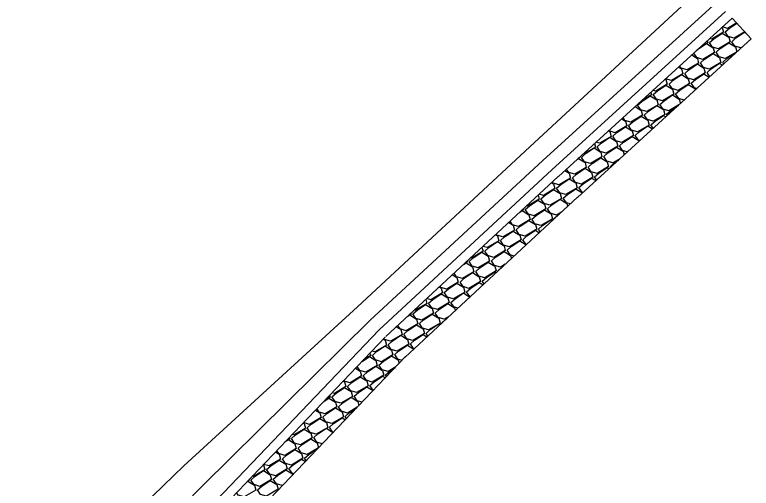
# Model space of a CAD drawing. Extents: x 2384780 to 2405432, y 547869 to 573706.
# Drawn here: x 2397271.2 to 2397427.8, y 559150.9 to 559251.6 of the extents above; entities that cross this region are included whole.
import ezdxf

# ---------------------------------------------------------------- set-up
doc = ezdxf.new("R2010")
doc.units = 0
doc.layers.add('Old_Level_20', color=7, linetype='Continuous')
doc.layers.add('Old_Level_48', color=7, linetype='Continuous')

msp = doc.modelspace()

# ---------------------------------------------------------------- linework, layer by layer
at = {"layer": 'Old_Level_20'}
for p, q in [((2397423.75, 559250.85), (2397386.79, 559217.16)), ((2397427.79, 559246.42), (2397423.75, 559250.85)), ((2397390.83, 559212.72), (2397427.79, 559246.42)), ((2397386.77, 559217.14), (2397350.11, 559183.13)), ((2397354.19, 559178.74), (2397390.85, 559212.74)), ((2397349.98, 559183.01), (2397315.4, 559146.82)), ((2397319.74, 559142.67), (2397354.32, 559178.86))]:
    msp.add_line(p, q, dxfattribs=at)
for points in [[(2397424.71, 559249.8), (2397422.76, 559248.64), (2397421.68, 559248.96)], [(2397422.25, 559247.91), (2397423.13, 559248.7), (2397424.73, 559249.77)], [(2397421.59, 559248.88), (2397421.6, 559248.87), (2397421.88, 559247.85), (2397419.43, 559246.39), (2397419, 559246.52)], [(2397418.91, 559245.65), (2397419.8, 559246.45), (2397421.6, 559247.66), (2397423.01, 559246.79), (2397423.28, 559245.77), (2397420.83, 559244.31), (2397419.57, 559244.68), (2397418.91, 559245.65)], [(2397426.43, 559247.91), (2397424.17, 559246.56), (2397422.91, 559246.93), (2397422.25, 559247.91)], [(2397423.66, 559245.82), (2397424.54, 559246.61), (2397426.34, 559247.83), (2397426.72, 559247.6)], [(2397415.95, 559243.73), (2397416.46, 559244.2), (2397418.26, 559245.41), (2397419.67, 559244.54), (2397419.95, 559243.52), (2397417.49, 559242.06), (2397416.23, 559242.43), (2397415.58, 559243.4)], [(2397418.43, 559246), (2397418.54, 559245.6), (2397416.96, 559244.66)], [(2397420.32, 559243.57), (2397421.2, 559244.36), (2397423, 559245.58), (2397424.41, 559244.7), (2397424.69, 559243.69), (2397422.24, 559242.23), (2397420.98, 559242.6), (2397420.32, 559243.57)], [(2397425.84, 559244.64), (2397425.57, 559244.48), (2397424.31, 559244.85), (2397423.66, 559245.82)], [(2397416.98, 559241.32), (2397417.86, 559242.11), (2397419.67, 559243.33), (2397421.07, 559242.45), (2397421.35, 559241.43), (2397418.9, 559239.98), (2397417.64, 559240.35), (2397416.98, 559241.32)], [(2397421.72, 559241.49), (2397422.61, 559242.28), (2397424.41, 559243.5), (2397424.52, 559243.43)], [(2397415.16, 559243.02), (2397416.33, 559242.28), (2397416.61, 559241.27), (2397414.16, 559239.81), (2397412.9, 559240.18), (2397412.57, 559240.66)], [(2397412.34, 559240.44), (2397412.99, 559240.03), (2397413.27, 559239.02), (2397410.82, 559237.56), (2397409.57, 559237.92)], [(2397413.64, 559239.07), (2397414.53, 559239.86), (2397416.33, 559241.08), (2397417.74, 559240.2), (2397418.02, 559239.18), (2397415.56, 559237.72), (2397414.3, 559238.1), (2397413.64, 559239.07)], [(2397418.39, 559239.24), (2397419.27, 559240.03), (2397421.07, 559241.25), (2397421.7, 559240.86)], [(2397421.98, 559241.11), (2397421.72, 559241.49)], [(2397410.31, 559236.82), (2397411.19, 559237.61), (2397412.99, 559238.83), (2397414.4, 559237.95), (2397414.68, 559236.93), (2397412.23, 559235.47), (2397410.96, 559235.85), (2397410.31, 559236.82)], [(2397415.05, 559236.99), (2397415.93, 559237.78), (2397417.74, 559239), (2397418.87, 559238.29)], [(2397418.97, 559238.37), (2397418.39, 559239.24)], [(2397409.51, 559237.87), (2397409.66, 559237.78), (2397409.94, 559236.77), (2397407.48, 559235.31), (2397406.89, 559235.48)], [(2397406.97, 559234.57), (2397407.85, 559235.36), (2397409.66, 559236.58), (2397411.06, 559235.7), (2397411.34, 559234.68), (2397408.89, 559233.22), (2397407.63, 559233.59), (2397406.97, 559234.57)], [(2397411.71, 559234.74), (2397412.6, 559235.53), (2397414.4, 559236.74), (2397415.8, 559235.87), (2397415.89, 559235.56)], [(2397416.22, 559235.86), (2397415.71, 559236.01), (2397415.05, 559236.99)], [(2397403.63, 559232.32), (2397404.52, 559233.11), (2397406.32, 559234.33), (2397407.73, 559233.45), (2397408.01, 559232.43), (2397405.55, 559230.97), (2397404.29, 559231.34), (2397403.63, 559232.32)], [(2397406.45, 559235.08), (2397406.6, 559234.51), (2397404.39, 559233.2)], [(2397408.38, 559232.49), (2397409.26, 559233.28), (2397411.06, 559234.49), (2397412.47, 559233.62), (2397412.73, 559232.68)], [(2397413.54, 559233.42), (2397412.37, 559233.76), (2397411.71, 559234.74)], [(2397412.43, 559232.41), (2397410.29, 559231.14), (2397409.03, 559231.51), (2397408.38, 559232.49)], [(2397403.09, 559232.01), (2397404.39, 559231.2), (2397404.67, 559230.18), (2397402.21, 559228.72), (2397400.95, 559229.09), (2397400.55, 559229.7)], [(2397405.04, 559230.23), (2397405.92, 559231.03), (2397407.73, 559232.24), (2397409.13, 559231.37), (2397409.41, 559230.35), (2397406.96, 559228.89), (2397405.7, 559229.26), (2397405.04, 559230.23)], [(2397409.78, 559230.4), (2397410.66, 559231.19), (2397412.32, 559232.31)], [(2397400.26, 559229.44), (2397401.05, 559228.95), (2397401.33, 559227.93), (2397398.88, 559226.47), (2397397.62, 559226.84), (2397397.54, 559226.96)], [(2397401.7, 559227.98), (2397402.59, 559228.78), (2397404.39, 559229.99), (2397405.79, 559229.12), (2397406.07, 559228.1), (2397403.62, 559226.64), (2397402.36, 559227.01), (2397401.7, 559227.98)], [(2397406.44, 559228.15), (2397407.33, 559228.94), (2397409.13, 559230.16), (2397409.62, 559229.85)], [(2397409.95, 559230.15), (2397409.78, 559230.4)], [(2397398.37, 559225.73), (2397399.25, 559226.52), (2397401.05, 559227.74), (2397402.46, 559226.86), (2397402.74, 559225.85), (2397400.28, 559224.39), (2397399.02, 559224.76), (2397398.37, 559225.73)], [(2397403.11, 559225.9), (2397403.99, 559226.69), (2397405.79, 559227.91), (2397406.8, 559227.28)], [(2397406.94, 559227.41), (2397406.44, 559228.15)], [(2397397.44, 559226.87), (2397397.72, 559226.7), (2397397.99, 559225.68), (2397395.54, 559224.22), (2397394.78, 559224.44)], [(2397395.03, 559223.48), (2397395.91, 559224.27), (2397397.71, 559225.49), (2397399.12, 559224.61), (2397399.4, 559223.6), (2397396.95, 559222.14), (2397395.69, 559222.51), (2397395.03, 559223.48)], [(2397399.77, 559223.65), (2397400.65, 559224.44), (2397402.46, 559225.66), (2397403.86, 559224.78), (2397403.9, 559224.64)], [(2397404.11, 559224.83), (2397403.76, 559224.93), (2397403.11, 559225.9)], [(2397391.69, 559221.23), (2397392.57, 559222.02), (2397394.38, 559223.24), (2397395.78, 559222.36), (2397396.06, 559221.35), (2397393.61, 559219.89), (2397392.35, 559220.26), (2397391.69, 559221.23)], [(2397394.46, 559224.15), (2397394.66, 559223.43), (2397392.2, 559221.97), (2397392.1, 559222)], [(2397396.43, 559221.4), (2397397.32, 559222.19), (2397399.12, 559223.41), (2397400.53, 559222.53), (2397400.74, 559221.75)], [(2397401.43, 559222.38), (2397400.43, 559222.68), (2397399.77, 559223.65)], [(2397399.86, 559220.95), (2397398.35, 559220.05), (2397397.09, 559220.43), (2397396.43, 559221.4)], [(2397390.86, 559220.86), (2397391.04, 559220.99), (2397392.45, 559220.11), (2397392.73, 559219.09), (2397390.27, 559217.64), (2397389.01, 559218.01), (2397388.52, 559218.73)], [(2397391.3, 559221.27), (2397391.32, 559221.18), (2397390.97, 559220.97)], [(2397393.1, 559219.15), (2397393.98, 559219.94), (2397395.78, 559221.16), (2397397.19, 559220.28), (2397397.47, 559219.26), (2397395.01, 559217.8), (2397393.75, 559218.17), (2397393.1, 559219.15)], [(2397397.84, 559219.32), (2397398.72, 559220.11), (2397399.54, 559220.66)], [(2397388.19, 559218.43), (2397389.11, 559217.86), (2397389.39, 559216.84), (2397386.94, 559215.38), (2397385.68, 559215.76), (2397385.52, 559215.98)], [(2397389.76, 559216.9), (2397390.64, 559217.69), (2397392.45, 559218.91), (2397393.85, 559218.03), (2397394.13, 559217.01), (2397391.68, 559215.55), (2397390.42, 559215.92), (2397389.76, 559216.9)], [(2397394.5, 559217.07), (2397395.38, 559217.86), (2397397.19, 559219.07), (2397397.55, 559218.85)], [(2397397.92, 559219.19), (2397397.84, 559219.32)], [(2397391.16, 559214.81), (2397392.05, 559215.61), (2397393.85, 559216.82), (2397394.73, 559216.28)], [(2397394.92, 559216.45), (2397394.5, 559217.07)], [(2397385.38, 559215.85), (2397385.77, 559215.61), (2397386.05, 559214.59), (2397383.6, 559213.13), (2397382.73, 559213.39)], [(2397386.42, 559214.65), (2397387.31, 559215.44), (2397389.11, 559216.66), (2397390.51, 559215.78), (2397390.79, 559214.76), (2397388.34, 559213.3), (2397387.08, 559213.67), (2397386.42, 559214.65)], [(2397383.09, 559212.4), (2397383.97, 559213.19), (2397385.77, 559214.4), (2397387.18, 559213.53), (2397387.46, 559212.51), (2397385, 559211.05), (2397383.74, 559211.42), (2397383.09, 559212.4)], [(2397387.83, 559212.56), (2397388.71, 559213.36), (2397390.51, 559214.57), (2397391.91, 559213.7)], [(2397392, 559213.79), (2397391.82, 559213.84), (2397391.16, 559214.81)], [(2397379.75, 559210.15), (2397380.63, 559210.94), (2397382.44, 559212.15), (2397383.84, 559211.28), (2397384.12, 559210.26), (2397381.67, 559208.8), (2397380.41, 559209.17), (2397379.75, 559210.15)], [(2397382.49, 559213.17), (2397382.72, 559212.34), (2397380.26, 559210.88), (2397380.08, 559210.94)], [(2397384.49, 559210.31), (2397385.37, 559211.11), (2397387.18, 559212.32), (2397388.58, 559211.44), (2397388.76, 559210.8)], [(2397389.34, 559211.34), (2397388.49, 559211.59), (2397387.83, 559212.56)], [(2397378.62, 559209.58), (2397379.1, 559209.9), (2397380.5, 559209.03), (2397380.78, 559208.01), (2397378.33, 559206.55), (2397377.07, 559206.92), (2397376.56, 559207.67)], [(2397379.34, 559210.24), (2397379.38, 559210.09), (2397378.81, 559209.75)], [(2397381.15, 559208.06), (2397382.04, 559208.85), (2397383.84, 559210.07), (2397385.25, 559209.19), (2397385.53, 559208.18), (2397383.07, 559206.72), (2397381.81, 559207.09), (2397381.15, 559208.06)], [(2397387.46, 559209.59), (2397386.41, 559208.97), (2397385.15, 559209.34), (2397384.49, 559210.31)], [(2397385.9, 559208.23), (2397386.78, 559209.02), (2397387.01, 559209.18)], [(2397376.23, 559207.36), (2397377.17, 559206.78), (2397377.45, 559205.76), (2397374.99, 559204.3), (2397373.73, 559204.67), (2397373.58, 559204.9)], [(2397377.82, 559205.81), (2397378.7, 559206.6), (2397380.5, 559207.82), (2397381.91, 559206.94), (2397382.19, 559205.93), (2397379.73, 559204.47), (2397378.47, 559204.84), (2397377.82, 559205.81)], [(2397382.56, 559205.98), (2397383.44, 559206.77), (2397385.25, 559207.99), (2397385.53, 559207.81)], [(2397385.93, 559208.18), (2397385.9, 559208.23)], [(2397379.22, 559203.73), (2397380.11, 559204.52), (2397381.91, 559205.74), (2397382.74, 559205.22)], [(2397382.95, 559205.41), (2397382.56, 559205.98)], [(2397373.44, 559204.77), (2397373.83, 559204.52), (2397374.11, 559203.51), (2397371.66, 559202.05), (2397370.78, 559202.31)], [(2397374.48, 559203.56), (2397375.36, 559204.35), (2397377.17, 559205.57), (2397378.57, 559204.69), (2397378.85, 559203.67), (2397376.4, 559202.22), (2397375.14, 559202.59), (2397374.48, 559203.56)], [(2397371.14, 559201.31), (2397372.03, 559202.1), (2397373.83, 559203.32), (2397375.24, 559202.44), (2397375.51, 559201.42), (2397373.06, 559199.97), (2397371.8, 559200.34), (2397371.14, 559201.31)], [(2397375.89, 559201.48), (2397376.77, 559202.27), (2397378.57, 559203.49), (2397379.95, 559202.63)], [(2397380.04, 559202.71), (2397379.88, 559202.75), (2397379.22, 559203.73)], [(2397367.81, 559199.06), (2397368.69, 559199.85), (2397370.49, 559201.07), (2397371.9, 559200.19), (2397372.18, 559199.17), (2397369.72, 559197.71), (2397368.46, 559198.09), (2397367.81, 559199.06)], [(2397370.54, 559202.09), (2397370.77, 559201.26), (2397368.32, 559199.8), (2397368.13, 559199.85)], [(2397372.55, 559199.23), (2397373.43, 559200.02), (2397375.24, 559201.24), (2397376.64, 559200.36), (2397376.82, 559199.72)], [(2397377.39, 559200.25), (2397376.54, 559200.5), (2397375.89, 559201.48)], [(2397366.65, 559198.47), (2397367.16, 559198.82), (2397368.56, 559197.94), (2397368.84, 559196.92), (2397366.39, 559195.46), (2397365.13, 559195.83), (2397364.62, 559196.59)], [(2397367.39, 559199.16), (2397367.44, 559199.01), (2397366.84, 559198.65)], [(2397369.21, 559196.98), (2397370.1, 559197.77), (2397371.9, 559198.98), (2397373.3, 559198.11), (2397373.58, 559197.09), (2397371.13, 559195.63), (2397369.87, 559196), (2397369.21, 559196.98)], [(2397375.49, 559198.49), (2397374.47, 559197.88), (2397373.21, 559198.25), (2397372.55, 559199.23)], [(2397373.95, 559197.14), (2397374.84, 559197.94), (2397375.04, 559198.07)], [(2397365.88, 559194.73), (2397366.76, 559195.52), (2397368.56, 559196.73), (2397369.97, 559195.86), (2397370.25, 559194.84), (2397367.79, 559193.38), (2397366.53, 559193.75), (2397365.88, 559194.73)], [(2397370.62, 559194.89), (2397371.5, 559195.69), (2397373.3, 559196.9), (2397373.59, 559196.73)], [(2397373.99, 559197.1), (2397373.95, 559197.14)], [(2397364.28, 559196.28), (2397365.22, 559195.69), (2397365.5, 559194.67), (2397363.05, 559193.21), (2397361.79, 559193.58), (2397361.63, 559193.82)], [(2397371, 559194.33), (2397370.62, 559194.89)], [(2397361.49, 559193.69), (2397361.89, 559193.44), (2397362.17, 559192.42), (2397359.71, 559190.96), (2397358.83, 559191.22)], [(2397362.54, 559192.47), (2397363.42, 559193.27), (2397365.22, 559194.48), (2397366.63, 559193.61), (2397366.91, 559192.59), (2397364.46, 559191.13), (2397363.2, 559191.5), (2397362.54, 559192.47)], [(2397367.28, 559192.64), (2397368.16, 559193.43), (2397369.97, 559194.65), (2397370.79, 559194.14)], [(2397359.2, 559190.22), (2397360.08, 559191.02), (2397361.89, 559192.23), (2397363.29, 559191.36), (2397363.57, 559190.34), (2397361.12, 559188.88), (2397359.86, 559189.25), (2397359.2, 559190.22)], [(2397363.94, 559190.39), (2397364.83, 559191.18), (2397366.63, 559192.4), (2397368, 559191.54)], [(2397368.09, 559191.62), (2397367.94, 559191.67), (2397367.28, 559192.64)], [(2397358.6, 559191.01), (2397358.83, 559190.17), (2397356.38, 559188.71), (2397356.18, 559188.77)], [(2397360.61, 559188.14), (2397361.49, 559188.93), (2397363.29, 559190.15), (2397364.7, 559189.27), (2397364.87, 559188.64)], [(2397365.44, 559189.17), (2397364.6, 559189.42), (2397363.94, 559190.39)], [(2397355.86, 559187.97), (2397356.75, 559188.77), (2397358.55, 559189.98), (2397359.96, 559189.1), (2397360.24, 559188.09), (2397357.78, 559186.63), (2397356.52, 559187), (2397355.86, 559187.97)], [(2397354.67, 559187.37), (2397355.21, 559187.73), (2397356.62, 559186.85), (2397356.9, 559185.84), (2397354.45, 559184.38), (2397353.18, 559184.75), (2397352.67, 559185.51)], [(2397355.45, 559188.08), (2397355.49, 559187.92), (2397354.87, 559187.55)], [(2397357.27, 559185.89), (2397358.15, 559186.68), (2397359.96, 559187.9), (2397361.36, 559187.02), (2397361.64, 559186), (2397359.19, 559184.55), (2397357.93, 559184.92), (2397357.27, 559185.89)], [(2397363.52, 559187.39), (2397362.52, 559186.8), (2397361.26, 559187.17), (2397360.61, 559188.14)], [(2397362.01, 559186.06), (2397362.89, 559186.85), (2397363.06, 559186.96)], [(2397353.93, 559183.64), (2397354.82, 559184.43), (2397356.62, 559185.65), (2397358.02, 559184.77), (2397358.3, 559183.75), (2397355.85, 559182.29), (2397354.59, 559182.67), (2397353.93, 559183.64)], [(2397358.67, 559183.81), (2397359.56, 559184.6), (2397361.36, 559185.82), (2397361.64, 559185.64)], [(2397362.04, 559186.02), (2397362.01, 559186.06)], [(2397352.33, 559185.2), (2397353.28, 559184.6), (2397353.56, 559183.59), (2397351.11, 559182.13), (2397349.85, 559182.5), (2397349.7, 559182.71)], [(2397359.05, 559183.25), (2397358.67, 559183.81)], [(2397349.58, 559182.58), (2397349.95, 559182.35), (2397350.23, 559181.33), (2397347.77, 559179.88), (2397347.16, 559180.06)], [(2397350.6, 559181.39), (2397351.48, 559182.18), (2397353.28, 559183.4), (2397354.69, 559182.52), (2397354.97, 559181.5), (2397352.51, 559180.04), (2397351.25, 559180.41), (2397350.6, 559181.39)], [(2397355.34, 559181.56), (2397356.22, 559182.35), (2397358.02, 559183.56), (2397358.85, 559183.05)], [(2397347.26, 559179.14), (2397348.14, 559179.93), (2397349.95, 559181.15), (2397351.35, 559180.27), (2397351.63, 559179.25), (2397349.18, 559177.79), (2397347.92, 559178.16), (2397347.26, 559179.14)], [(2397352, 559179.31), (2397352.88, 559180.1), (2397354.69, 559181.31), (2397356.05, 559180.46)], [(2397356.14, 559180.54), (2397355.99, 559180.58), (2397355.34, 559181.56)], [(2397346.74, 559179.62), (2397346.89, 559179.08), (2397345.37, 559178.18)], [(2397353.56, 559178.07), (2397352.66, 559178.33), (2397352, 559179.31)], [(2397345.05, 559177.84), (2397346.61, 559178.9), (2397348.01, 559178.02), (2397348.29, 559177), (2397345.84, 559175.54), (2397344.58, 559175.91), (2397344.01, 559176.76)], [(2397348.66, 559177.06), (2397349.55, 559177.85), (2397351.35, 559179.06), (2397352.76, 559178.19), (2397352.96, 559177.44)], [(2397343.67, 559176.4), (2397344.68, 559175.77), (2397344.96, 559174.75), (2397342.5, 559173.29), (2397341.24, 559173.66), (2397341.16, 559173.78)], [(2397345.33, 559174.8), (2397346.21, 559175.6), (2397348.01, 559176.81), (2397349.42, 559175.94), (2397349.7, 559174.92), (2397347.24, 559173.46), (2397345.98, 559173.83), (2397345.33, 559174.8)], [(2397352.26, 559176.71), (2397350.58, 559175.71), (2397349.32, 559176.08), (2397348.66, 559177.06)], [(2397350.07, 559174.97), (2397350.95, 559175.76), (2397352.1, 559176.54)], [(2397341.99, 559172.55), (2397342.87, 559173.35), (2397344.68, 559174.56), (2397346.08, 559173.69), (2397346.36, 559172.67), (2397343.91, 559171.21), (2397342.65, 559171.58), (2397341.99, 559172.55)], [(2397346.73, 559172.72), (2397347.62, 559173.51), (2397349.42, 559174.73), (2397350.02, 559174.36)], [(2397350.29, 559174.64), (2397350.07, 559174.97)], [(2397341.07, 559173.68), (2397341.34, 559173.52), (2397341.62, 559172.5), (2397339.17, 559171.04), (2397338.68, 559171.18)], [(2397338.65, 559170.3), (2397339.54, 559171.09), (2397341.34, 559172.31), (2397342.75, 559171.43), (2397343.02, 559170.42), (2397340.57, 559168.96), (2397339.31, 559169.33), (2397338.65, 559170.3)], [(2397343.4, 559170.47), (2397344.28, 559171.26), (2397346.08, 559172.48), (2397347.42, 559171.64)], [(2397347.49, 559171.72), (2397347.39, 559171.75), (2397346.73, 559172.72)], [(2397336.9, 559169.31), (2397338, 559170.06), (2397339.41, 559169.18), (2397339.69, 559168.17), (2397337.23, 559166.71), (2397335.97, 559167.08), (2397335.47, 559167.82)], [(2397338.17, 559170.65), (2397338.28, 559170.25), (2397337.14, 559169.57)], [(2397340.06, 559168.22), (2397340.94, 559169.01), (2397342.74, 559170.23), (2397344.15, 559169.35), (2397344.39, 559168.47)], [(2397345.08, 559169.19), (2397344.05, 559169.5), (2397343.4, 559170.47)], [(2397344.04, 559168.1), (2397341.98, 559166.87), (2397340.72, 559167.25), (2397340.06, 559168.22)], [(2397335.16, 559167.5), (2397336.07, 559166.93), (2397336.35, 559165.92), (2397333.9, 559164.46), (2397332.64, 559164.83), (2397332.63, 559164.84)], [(2397336.72, 559165.97), (2397337.6, 559166.76), (2397339.41, 559167.98), (2397340.81, 559167.1), (2397341.09, 559166.08), (2397338.64, 559164.62), (2397337.38, 559164.99), (2397336.72, 559165.97)], [(2397341.46, 559166.14), (2397342.35, 559166.93), (2397343.95, 559168.01)], [(2397333.38, 559163.72), (2397334.27, 559164.51), (2397336.07, 559165.73), (2397337.48, 559164.85), (2397337.76, 559163.83), (2397335.3, 559162.37), (2397334.04, 559162.74), (2397333.38, 559163.72)], [(2397338.13, 559163.89), (2397339.01, 559164.68), (2397340.81, 559165.89), (2397341.51, 559165.46)], [(2397341.75, 559165.71), (2397341.46, 559166.14)], [(2397330.05, 559161.47), (2397330.93, 559162.26), (2397332.73, 559163.48), (2397334.14, 559162.6), (2397334.42, 559161.58), (2397331.97, 559160.12), (2397330.7, 559160.49), (2397330.05, 559161.47)], [(2397332.57, 559164.79), (2397332.73, 559164.68), (2397333.01, 559163.66), (2397330.56, 559162.21), (2397330.2, 559162.31)], [(2397334.79, 559161.64), (2397335.67, 559162.43), (2397337.48, 559163.64), (2397338.88, 559162.77), (2397338.89, 559162.72)], [(2397339.01, 559162.84), (2397338.78, 559162.91), (2397338.13, 559163.89)], [(2397328.75, 559160.79), (2397329.4, 559161.22), (2397330.8, 559160.35), (2397331.08, 559159.33), (2397328.63, 559157.87), (2397327.37, 559158.24), (2397326.93, 559158.89)], [(2397329.6, 559161.68), (2397329.68, 559161.41), (2397328.91, 559160.96)], [(2397331.45, 559159.38), (2397332.34, 559160.18), (2397334.14, 559161.39), (2397335.54, 559160.52), (2397335.82, 559159.5)], [(2397336.6, 559160.32), (2397335.45, 559160.66), (2397334.79, 559161.64)], [(2397328.12, 559157.13), (2397329, 559157.93), (2397330.8, 559159.14), (2397332.21, 559158.27), (2397332.49, 559157.25), (2397330.03, 559155.79), (2397328.77, 559156.16), (2397328.12, 559157.13)], [(2397335.81, 559159.49), (2397333.37, 559158.04), (2397332.11, 559158.41), (2397331.45, 559159.38)], [(2397332.86, 559157.3), (2397333.74, 559158.09), (2397335.54, 559159.31), (2397335.6, 559159.27)], [(2397326.66, 559158.6), (2397327.47, 559158.1), (2397327.75, 559157.08), (2397325.29, 559155.62), (2397324.14, 559155.96)], [(2397333.21, 559156.77), (2397332.86, 559157.3)], [(2397324.07, 559155.89), (2397324.13, 559155.85), (2397324.41, 559154.83), (2397321.95, 559153.37), (2397321.73, 559153.44)], [(2397324.78, 559154.88), (2397325.66, 559155.67), (2397327.47, 559156.89), (2397328.87, 559156.01), (2397329.15, 559155), (2397326.7, 559153.54), (2397325.44, 559153.91), (2397324.78, 559154.88)], [(2397329.52, 559155.05), (2397330.4, 559155.84), (2397332.21, 559157.06), (2397333.01, 559156.56)], [(2397321.44, 559152.63), (2397322.33, 559153.42), (2397324.13, 559154.64), (2397325.53, 559153.76), (2397325.81, 559152.75), (2397323.36, 559151.29), (2397322.1, 559151.66), (2397321.44, 559152.63)], [(2397326.18, 559152.8), (2397327.07, 559153.59), (2397328.87, 559154.81), (2397330.28, 559153.93), (2397330.33, 559153.75)], [(2397330.53, 559153.97), (2397330.18, 559154.08), (2397329.52, 559155.05)], [(2397321.03, 559152.71), (2397321.07, 559152.58), (2397320.68, 559152.35)], [(2397322.85, 559150.55), (2397323.73, 559151.34), (2397325.53, 559152.56), (2397326.94, 559151.68), (2397327.22, 559150.66), (2397324.76, 559149.2), (2397323.5, 559149.58), (2397322.85, 559150.55)], [(2397328.17, 559151.49), (2397328.1, 559151.45), (2397326.84, 559151.83), (2397326.18, 559152.8)], [(2397320.6, 559152.26), (2397320.79, 559152.39), (2397322.2, 559151.51), (2397322.48, 559150.5), (2397320.02, 559149.04), (2397318.76, 559149.41), (2397318.39, 559149.95)]]:
    msp.add_lwpolyline(points, dxfattribs=at)
at = {"layer": 'Old_Level_48'}
for p, q in [((2397417.37, 559257.47), (2397380.73, 559223.45)), ((2397417.37, 559257.47), (2397380.73, 559223.45)), ((2397420.45, 559254.23), (2397383.5, 559220.53)), ((2397420.45, 559254.23), (2397383.5, 559220.53)), ((2397422.33, 559252.26), (2397385.37, 559218.57)), ((2397422.33, 559252.26), (2397385.37, 559218.57)), ((2397380.73, 559223.45), (2397344.06, 559189.45)), ((2397380.73, 559223.45), (2397344.06, 559189.45)), ((2397383.5, 559220.53), (2397346.76, 559186.61)), ((2397383.5, 559220.53), (2397346.76, 559186.61)), ((2397385.37, 559218.57), (2397348.71, 559184.56)), ((2397385.37, 559218.57), (2397348.71, 559184.56)), ((2397344.06, 559189.45), (2397307.17, 559155.68)), ((2397344.06, 559189.45), (2397307.17, 559155.68)), ((2397346.76, 559186.61), (2397311.2, 559151.44)), ((2397346.76, 559186.61), (2397311.2, 559151.44)), ((2397348.71, 559184.56), (2397314.12, 559148.37)), ((2397348.71, 559184.56), (2397314.12, 559148.37)), ((2397307.17, 559155.68), (2397271.23, 559120.92)), ((2397307.17, 559155.68), (2397271.23, 559120.92)), ((2397311.2, 559151.44), (2397275.86, 559116.05)), ((2397311.2, 559151.44), (2397275.86, 559116.05))]:
    msp.add_line(p, q, dxfattribs=at)

doc.saveas('drawing.dxf')
